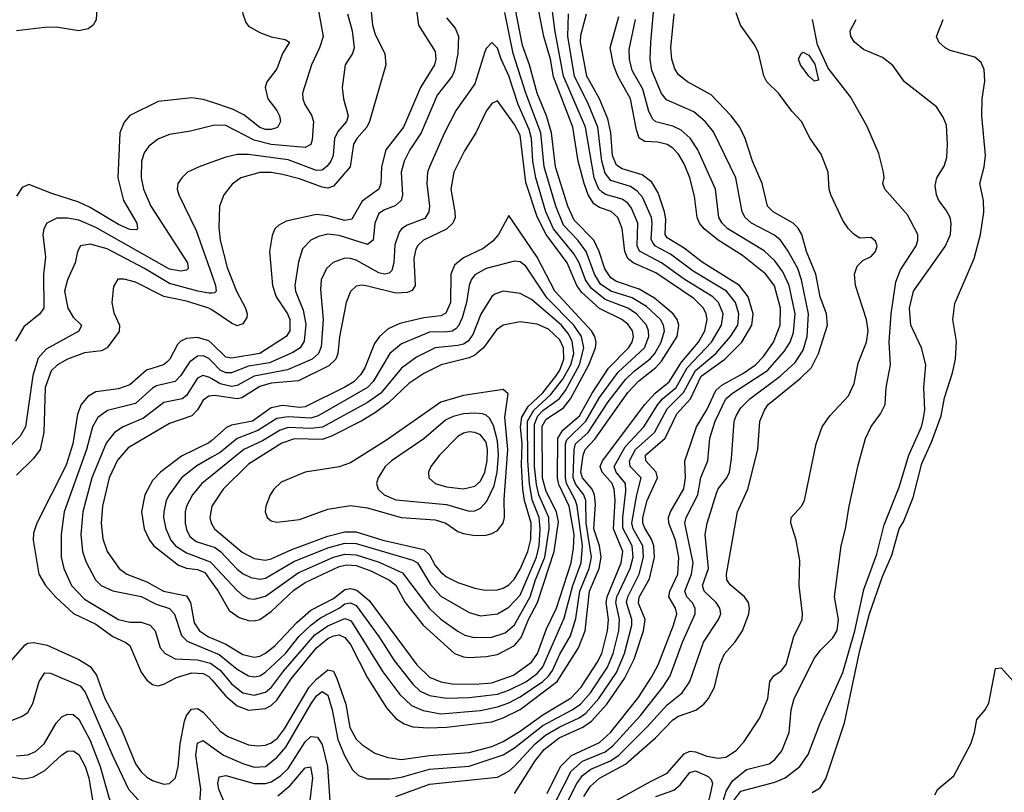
# Model space of a CAD drawing. Header units: inches. Extents: x 884549 to 1028252, y 526810 to 653624.
# Tile 631 of 656: x 979321 to 982801, y 565039 to 567769. Entities that reach past the tile are written whole.
import ezdxf

# ---------------------------------------------------------------- set-up
doc = ezdxf.new("R2010")
doc.units = ezdxf.units.IN
doc.header["$MEASUREMENT"] = 0
doc.layers.add('A9576', color=7, linetype='Continuous')
doc.layers.add('A9586', color=7, linetype='Continuous')

msp = doc.modelspace()

# ---------------------------------------------------------------- linework, layer by layer
at = {"layer": 'A9576', "color": 5}
for points, elevation in [([(979594.7, 567834.7), (979591, 567769), (979581.1, 567750), (979562.5, 567737.5), (979530, 567729.8), (979450, 567743.4), (979410, 567742.3), (979310, 567729.8)], 2280), ([(980000, 567477.8), (979970, 567487.8), (979930, 567493.5), (979810, 567480.2), (979710, 567430.7), (979690, 567407.2), (979675.1, 567370), (979667.3, 567210), (979688, 567130), (979734.7, 567050), (979737.6, 567030), (979733.7, 567026.3), (979710, 567027.5), (979670, 567045.5), (979570, 567105.6), (979530, 567124.7), (979434.8, 567154.8), (979352.9, 567187.1), (979330, 567176), (979310, 567145.4)], 2320), ([(980000, 567394.5), (979924.6, 567375.4), (979850, 567363.4), (979812.1, 567347.9), (979777.5, 567322.5), (979761.1, 567298.9), (979751, 567270), (979750.9, 567210), (979758.4, 567170), (979784.2, 567110), (979914.5, 566910), (979916.6, 566890), (979910, 566884.7), (979890, 566880.7), (979850, 566888.3), (979590, 567034.5), (979530, 567060.4), (979490, 567068.3), (979452.5, 567067.5), (979417.2, 567050), (979405.9, 567030), (979402.9, 567010), (979412.3, 566930), (979405.7, 566870), (979405.9, 566750), (979391.2, 566728.8), (979335.8, 566684.2), (979306.1, 566633.9)], 2340), ([(980000, 567266.1), (979954.9, 567250), (979914.6, 567230), (979893.8, 567210), (979880.3, 567190), (979878, 567170), (979883.2, 567150), (979944.2, 567024.2), (980000, 566868)], 2360), ([(980000, 566803.4), (979990, 566802.6), (979950.4, 566809.6), (979850, 566836.9), (979762.2, 566890), (979630, 566959.2), (979570, 566976.7), (979536.5, 566970), (979525, 566950), (979517.4, 566910), (979489.7, 566850.3), (979479.2, 566810), (979491.6, 566750), (979510, 566718.1), (979538.9, 566690), (979536.6, 566683.4), (979530, 566669.2), (979415, 566605), (979386.7, 566573.3), (979367.6, 566512.4), (979341.3, 566330), (979322.7, 566297.3), (979270, 566243.7)], 2360), ([(980000, 566743.5), (979990.1, 566750.1), (979910, 566774.2), (979830, 566791.4), (979730, 566842.1), (979690, 566852.7), (979667.8, 566852.2), (979653, 566827), (979646.9, 566770), (979653.6, 566733.6), (979674, 566690), (979673.1, 566666.9), (979630, 566609.9), (979610, 566599.5), (979550, 566592), (979490, 566569.5), (979454.5, 566550), (979431.9, 566528.1), (979411.3, 566470), (979406.6, 566310), (979392.8, 566250), (979370, 566219.1), (979310, 566160.2)], 2380), ([(980000, 566624.8), (979990, 566634.3), (979950, 566646.5), (979910, 566642.9), (979890, 566633.1), (979878.8, 566621.2), (979852.1, 566570), (979841.3, 566558.7), (979829.2, 566550), (979768.8, 566531.2), (979710, 566479.3), (979670, 566464.6), (979590, 566454.7), (979561.9, 566438.1), (979538.4, 566410), (979524.9, 566375.1), (979508.8, 566270), (979485.1, 566194.9), (979381.1, 565990), (979370, 565954.3), (979368.8, 565930), (979388.5, 565810), (979412.7, 565770), (979448.7, 565728.7), (979511, 565671), (979590, 565633), (979650, 565589.3), (979693.8, 565570), (979710, 565557.7), (979750, 565464), (979770, 565435.3), (979790, 565420.3), (979810, 565415.6), (979830, 565421.2), (979875.4, 565444.6), (979930, 565460.8), (979970, 565458.4), (979990, 565447.8), (980000, 565436.2)], 2420), ([(980000, 566561.5), (979990, 566571.5), (979977.6, 566577.6), (979970, 566581.3), (979950, 566579.8), (979920.7, 566559.3), (979889.1, 566510.9), (979870, 566491.2), (979804.6, 566475.4), (979790, 566467.7), (979730, 566413.6), (979631.6, 566388.4), (979596.8, 566363.2), (979578.4, 566330), (979556.6, 566250), (979478.1, 566030), (979468.1, 565950), (979467.2, 565870), (979476.5, 565830), (979504.3, 565770), (979550, 565721.2), (979670.1, 565650.1), (979710, 565639.9), (979750, 565640.3), (979782.5, 565630), (979799.4, 565610), (979817.1, 565550), (979835.3, 565530), (979870.9, 565510.9), (979950, 565507.4), (979995.6, 565495.6), (980000, 565492.3)], 2440), ([(980000, 566500.4), (979990, 566506.2), (979968.4, 566511.6), (979950, 566502.1), (979910, 566441.3), (979895.1, 566430), (979830, 566416.8), (979758.9, 566361.1), (979686.8, 566330), (979656, 566310), (979627, 566273), (979576, 566150), (979544.4, 566030), (979537.7, 565950), (979542.7, 565890), (979554.4, 565854.4), (979588.6, 565790), (979608.8, 565770), (979650, 565750.9), (979750, 565731.4), (979803.3, 565703.3), (979850, 565688.5), (979868.4, 565668.4), (979893.3, 565593.3), (979912.8, 565572.8), (980000, 565536.6)], 2460), ([(980000, 566440.3), (979990, 566439.1), (979970, 566424.9), (979949.1, 566390.9), (979930, 566369.6), (979850, 566342.9), (979704.2, 566255.8), (979667, 566213), (979637.7, 566150), (979613.2, 566050), (979608.7, 565990), (979615.3, 565935.3), (979629.6, 565890), (979672.7, 565830), (979699.8, 565810), (979770, 565782.3), (979829.7, 565749.7), (979910, 565732.8), (979925.3, 565710), (979937.8, 565637.8), (979956.7, 565610), (979988.6, 565588.6), (980000, 565583.7)], 2480), ([(980000, 566282.5), (979990, 566273.8), (979893.5, 566226.5), (979819.1, 566170), (979790, 566141.1), (979763.6, 566090), (979752, 566030), (979761.3, 565970), (979780.1, 565930), (979795.4, 565910), (979882, 565842), (979910, 565831.6), (979950, 565826.1), (979975.2, 565815.2), (980000, 565780.7)], 2520), ([(980000, 566223.2), (979946.9, 566193.1), (979893.3, 566150), (979848.8, 566090), (979839.3, 566070), (979830.1, 566029.9), (979829.3, 566010), (979837.7, 565970), (979855.1, 565930), (979872, 565910), (979910, 565885.6), (979993.7, 565853.7), (980000, 565847)], 2540), ([(980000, 566158.6), (979964.5, 566130), (979931.3, 566090), (979910.9, 566050), (979905.8, 566030), (979905.9, 565990), (979910, 565968), (979922.7, 565942.7), (979945.3, 565925.3), (980000, 565907.9)], 2560), ([(980000, 566050.2), (979999.9, 566050), (979993.5, 566010), (979997.8, 565990), (980000, 565986.4)], 2580), ([(979290, 565502.8), (979340.3, 565559.7), (979350, 565565.6), (979371.5, 565568.5), (979418.5, 565558.5), (979530, 565508.8), (979570, 565483.4), (979593, 565453), (979622.2, 565370), (979680.8, 565260.8), (979730, 565139.3), (979750, 565110.9), (979770, 565092.9), (979790, 565080.5), (979830, 565067.8), (979850.5, 565069.5), (979871.8, 565090), (979881.4, 565130), (979888.6, 565210), (979903.7, 565290), (979910, 565310.6), (979927.8, 565332.2), (979950, 565334.7), (979970, 565321.9), (980000, 565288.5)], 2380), ([(979274.9, 565285.1), (979330, 565307.9), (979350, 565320.8), (979366.9, 565353.1), (979390, 565430.3), (979410, 565460.6), (979430, 565459.8), (979535.2, 565415.2), (979552.7, 565392.7), (979650, 565166.1), (979705.2, 565050), (979750, 565000.1), (979765, 564990), (979810, 564969), (979850, 564959.5), (979890, 564961.9), (979927.3, 564972.7), (979951.3, 564988.7), (979958.3, 565001.7), (979961, 565050), (979943.4, 565170), (979950, 565212.9), (979970, 565222), (980000, 565200)], 2360), ([(979310, 565168.2), (979350, 565171.5), (979376.8, 565183.2), (979407.5, 565210), (979450, 565283), (979470, 565305.7), (979490, 565315.4), (979510, 565313.5), (979530, 565298), (979570, 565222.5), (979605.2, 565130), (979637.6, 565017.6), (979662.9, 564970), (979690, 564945), (979770, 564901), (979830, 564879.9), (979890, 564871), (979950, 564873.9), (980000, 564882)], 2340), ([(979250, 565101.3), (979330, 565086.7), (979350, 565088.6), (979370, 565093.3), (979410, 565115.5), (979470, 565171.6), (979490, 565184.5), (979510, 565185.2), (979530, 565172.1), (979552.9, 565130), (979565.7, 565090), (979581.8, 564990), (979602.8, 564950), (979635.5, 564915.5), (979693.1, 564870), (979753.7, 564813.7), (979790, 564791.6), (979830, 564783.1), (979970, 564807.9), (980000, 564808.1)], 2320)]:
    msp.add_lwpolyline(points, dxfattribs=dict(at, elevation=elevation))
at = {"layer": 'A9586', "color": 5}
for points, elevation in [([(980000, 568014.7), (980100.9, 567850), (980109.5, 567790), (980120, 567760), (980130, 567746.3), (980170, 567724.4), (980210, 567709.4), (980259.6, 567699.6), (980274.9, 567690), (980250.1, 567649.9), (980230, 567596.3), (980194, 567550), (980188.9, 567530), (980198.1, 567490), (980230, 567448.3), (980239.4, 567430), (980242.9, 567410), (980231.8, 567388.2), (980210, 567381.1), (980190, 567381.3), (980170, 567388), (980113, 567433), (980073.4, 567453.4), (980000, 567477.8)], 2320), ([(980000, 565200), (980041, 565170), (980110, 565140.4), (980150, 565128.2), (980190, 565130.1), (980230, 565162.5), (980261.2, 565198.8), (980350, 565350.8), (980370, 565379.9), (980390, 565395.6), (980410, 565382.5), (980425.4, 565330), (980445.9, 565225.9), (980468.7, 565168.7), (980497.8, 565117.8), (980518.9, 565098.9), (980550, 565086.1), (980630, 565086.6), (980670, 565092.2), (980770, 565120.8), (980910, 565131), (981030, 565171), (981070, 565196.3), (981170, 565275.4), (981274.1, 565330), (981302.9, 565350), (981338.1, 565390), (981398.5, 565481.5), (981418.8, 565530), (981439.2, 565610), (981441.4, 565650), (981427.9, 565710), (981431.7, 565730), (981478.7, 565830), (981489.6, 565870), (981485.6, 565910), (981452.8, 565972.8), (981452.8, 566010), (981463.7, 566103.7), (981462.1, 566130), (981429.7, 566170), (981422, 566190), (981460.6, 566259.4), (981526.9, 566330), (981575.9, 566410), (981592.8, 566430), (981640.8, 566470), (981680.7, 566539.3), (981766.3, 566630), (981801.5, 566690), (981807.3, 566730), (981791.2, 566770), (981770.4, 566790.4), (981670, 566851.9), (981590, 566910.7), (981511.3, 566951.3), (981503.4, 566970), (981505.8, 567050), (981483.3, 567103.3), (981470, 567120.7), (981450, 567135.5), (981391.9, 567151.9), (981379.6, 567159.6), (981368.4, 567170), (981351, 567210), (981320.3, 567390), (981243, 567570), (981213.3, 567726.7), (981191.9, 567890)], 2360), ([(980000, 565288.5), (980030, 565255), (980056.2, 565236.2), (980130, 565206.9), (980162.7, 565202.7), (980190, 565205.4), (980210, 565213.2), (980231.7, 565230), (980256.8, 565263.2), (980344.4, 565410), (980370, 565438.8), (980410, 565471.3), (980430, 565466.6), (980441.6, 565441.6), (980473.9, 565350), (980487.8, 565267.8), (980510, 565226.6), (980530, 565207.8), (980576.8, 565176.8), (980621.8, 565161.8), (980670, 565154.7), (980770, 565168.9), (980910, 565180.2), (980990, 565200.6), (981030, 565218.5), (981090, 565254.6), (981170, 565313), (981270, 565372.9), (981305.2, 565410), (981362.6, 565497.4), (981378.5, 565530), (981399, 565610), (981401.6, 565650), (981394.2, 565710), (981397, 565730), (981447.1, 565850), (981452.9, 565890), (981419.6, 565970), (981426.1, 566070), (981422.7, 566110), (981415.1, 566130), (981380.3, 566170), (981373, 566190), (981381, 566210), (981530, 566410), (981567.2, 566450), (981616.6, 566490), (981660.4, 566559.6), (981720.2, 566630), (981742.2, 566670), (981750.4, 566710.4), (981747.7, 566730), (981738, 566750), (981703.8, 566783.8), (981570, 566874.5), (981489.8, 566909.8), (981470, 566925.9), (981460.2, 566950), (981450.9, 567030.9), (981435.1, 567070), (981411.4, 567091.4), (981370, 567106.1), (981350, 567118.1), (981330.2, 567150), (981315.9, 567190), (981295.2, 567270), (981276.3, 567390), (981207.3, 567567.3), (981197.4, 567630), (981174, 567710), (981138.6, 567890)], 2380), ([(980555.7, 567870), (980568.2, 567750), (980577.5, 567717.5), (980611, 567650), (980614.7, 567610), (980556.8, 567410), (980547.4, 567390), (980512.6, 567350), (980501, 567330), (980488.6, 567250), (980430, 567181.2), (980410, 567174.6), (980390, 567177), (980310, 567207.2), (980250, 567221.8), (980210, 567229.2), (980170, 567229.1), (980102.4, 567210), (980072, 567188), (980042, 567150), (980027.8, 567110), (980025.4, 567034.6), (980029, 566990), (980054, 566894), (980087.6, 566810), (980119.7, 566750), (980125.1, 566730), (980123.5, 566716.5), (980110, 566694.8), (980090, 566687.8), (980070, 566696.6), (980000, 566743.5)], 2380), ([(980716.9, 567856.9), (980730.7, 567750), (980790, 567656.5), (980792, 567630), (980786.6, 567610), (980737.2, 567530), (980678.1, 567390), (980615.6, 567310), (980599.9, 567250), (980597.7, 567190), (980590.9, 567170), (980531.9, 567128.1), (980495.2, 567064.8), (980470, 567059.3), (980410, 567076.6), (980370, 567080.8), (980263, 567057), (980236.4, 567043.6), (980222.7, 567030), (980213.1, 567006.9), (980204.5, 566950), (980214.7, 566830), (980227, 566790), (980268.1, 566730), (980275.6, 566710), (980275.5, 566670), (980263.3, 566650), (980170.2, 566589.8), (980070, 566573.1), (980050, 566577.2), (980000, 566624.8)], 2420), ([(980370, 567841), (980393.1, 567710), (980381, 567670), (980352, 567610), (980320.7, 567510), (980321.6, 567490), (980328.9, 567470), (980352.6, 567432.6), (980359.6, 567410), (980355.2, 567344.8), (980350, 567328.4), (980330, 567317.6), (980210, 567328.2), (980150, 567344.2), (980050, 567395.2), (980010, 567397.1), (980000, 567394.5)], 2340), ([(980000, 565436.2), (980050, 565378.3), (980090, 565344.7), (980130.3, 565329.7), (980190, 565334.7), (980210, 565345.2), (980230, 565364.6), (980280.2, 565439.8), (980370, 565550), (980410, 565582.7), (980430, 565592), (980450, 565595), (980470, 565586.4), (980490, 565561.8), (980550, 565443.4), (980617.1, 565337.1), (980650, 565300.3), (980680.5, 565280.5), (980710.6, 565270.6), (980766.2, 565266.2), (980830, 565268.9), (980990, 565287.7), (981030, 565302), (981090, 565332), (981220.3, 565430), (981296.2, 565550), (981319.7, 565610), (981335.4, 565750), (981368.7, 565830), (981375.7, 565870), (981370.5, 565910), (981350.8, 565970), (981356.1, 566056.1), (981353, 566090), (981344.4, 566110), (981309.9, 566149.9), (981304.6, 566170), (981312.1, 566230), (981319.7, 566250), (981353.4, 566286.6), (981470, 566452.2), (981508.4, 566491.6), (981570, 566539.7), (981590, 566563.1), (981645, 566650), (981651, 566690), (981644.3, 566710), (981630.8, 566730), (981565.2, 566785.2), (981510, 566816.8), (981430, 566844.5), (981410, 566856.6), (981388.6, 566888.6), (981369.5, 566950), (981350.2, 566990), (981281.3, 567061.3), (981258.4, 567110), (981214.6, 567250), (981201.2, 567370), (981182.9, 567430), (981150, 567510), (981122.6, 567610), (981098.3, 567678.3), (981071.8, 567811.8)], 2420), ([(981259.8, 565010), (981289.7, 565070.3), (981310, 565098.7), (981339.4, 565120.6), (981409.7, 565150.3), (981438.1, 565170), (981539.1, 565270), (981610, 565348.3), (981662.2, 565390), (981689.1, 565430), (981737.5, 565570), (981790.6, 565649.4), (981798.9, 565670), (981795.3, 565690), (981782.3, 565710), (981739.7, 565750), (981734.9, 565770), (981755.6, 565830), (981744.3, 565950), (981751.4, 565990), (981783.4, 566096.6), (981790, 566111.6), (981820.4, 566150), (981829.6, 566170.4), (981837.3, 566217.3), (981846.7, 566350), (981853, 566370), (981870, 566397.3), (981901.7, 566430), (982008.8, 566510), (982061.9, 566558.1), (982090, 566601.1), (982104.5, 566650), (982108.6, 566730), (982084.6, 566850), (982070.8, 566890), (982035.2, 566955.2), (982010, 566990), (981988.4, 567008.4), (981908.1, 567050), (981885.6, 567070), (981874.8, 567090), (981852.4, 567210), (981772.9, 567372.9), (981743.8, 567410), (981704.1, 567444.1), (981606.6, 567486.6), (981590, 567508.3), (981555.5, 567590), (981549.6, 567630), (981551.3, 567690), (981564.4, 567835.6)], 2240), ([(980000, 565492.3), (980030, 565470.1), (980070, 565422.3), (980110.2, 565390), (980150, 565382), (980190, 565393.3), (980210.8, 565410), (980252.9, 565467.1), (980364.5, 565595.5), (980410, 565627.4), (980470, 565653.3), (980490, 565645.9), (980497.1, 565637.1), (980605.1, 565465.1), (980664.6, 565384.6), (980705.8, 565345.8), (980747.5, 565327.5), (980810, 565316.5), (980950, 565328.6), (981010, 565341.1), (981050, 565355.2), (981090, 565375.9), (981169.7, 565430.3), (981190.5, 565449.5), (981203.9, 565470), (981230, 565526.9), (981267.5, 565592.5), (981287.1, 565652.9), (981301.2, 565750), (981334.1, 565830), (981341.9, 565870), (981323.1, 565990), (981321.6, 566070), (981314.5, 566090), (981286.5, 566126.5), (981277.3, 566150), (981280.6, 566250), (981285.9, 566270), (981330, 566310.3), (981400.8, 566419.2), (981462.3, 566497.7), (981492.6, 566527.4), (981549.1, 566570.9), (981565.6, 566590), (981588.6, 566630), (981600.1, 566670), (981596.5, 566690), (981585.6, 566710), (981536.4, 566756.4), (981486, 566786), (981410, 566810.2), (981374.4, 566834.4), (981352.7, 566870), (981322.7, 566950), (981294.1, 566990), (981243.3, 567043.3), (981216, 567110), (981175.1, 567250), (981163.2, 567370), (981109.5, 567509.5), (981065.2, 567650), (981035.2, 567795.2)], 2440), ([(980479.4, 567790), (980496.3, 567730), (980503.4, 567670), (980497, 567650), (980471.6, 567610), (980461, 567530), (980465, 567490), (980482.5, 567430), (980476.3, 567410), (980445.8, 567374.2), (980434.2, 567350), (980428.6, 567290), (980420.7, 567270), (980408.3, 567251.7), (980390, 567237.6), (980370, 567236.9), (980270, 567274.5), (980130, 567292.7), (980090, 567292.6), (980050, 567284.1), (980000, 567266.1)], 2360), ([(980830, 567775.9), (980859.7, 567739.7), (980871.4, 567711.4), (980869.3, 567650), (980857.3, 567590), (980849.1, 567570), (980797, 567503), (980740.4, 567370), (980699.4, 567310), (980679.9, 567270), (980669.7, 567230), (980673.5, 567150), (980669.5, 567130), (980648.3, 567111.7), (980610, 567097), (980590, 567084), (980575.8, 567050), (980570, 566989.8), (980550, 566975.4), (980450, 567007.1), (980410, 567011.2), (980377.1, 567002.9), (980350.1, 566989.9), (980320.4, 566959.6), (980306.1, 566913.9), (980293, 566830), (980295.9, 566810), (980323.2, 566743.2), (980332.9, 566692.9), (980326.9, 566633.1), (980312.9, 566610), (980286.4, 566593.6), (980203.4, 566556.6), (980130, 566544.7), (980070, 566521.2), (980050, 566521.7), (980030, 566531.3), (980000, 566561.5)], 2440), ([(980650, 565023.8), (980770, 565068), (981010, 565092.8), (981050, 565114.2), (981070, 565131.3), (981142.6, 565210), (981179.4, 565240.6), (981230, 565270.8), (981298.4, 565301.6), (981321.9, 565318.1), (981368, 565370), (981430, 565462.9), (981459.1, 565530), (981484.2, 565630), (981484.5, 565650), (981466.2, 565710), (981470.4, 565730), (981510.2, 565810), (981526.1, 565870), (981523.5, 565910), (981489, 565970), (981485.1, 565990), (981501.8, 566090), (981517.6, 566150), (981478.6, 566190), (981476.4, 566210), (981497.1, 566250), (981564.5, 566310), (981610, 566394.5), (981667.6, 566452.4), (981709.1, 566530), (981780.9, 566590), (981833.8, 566650), (981858.9, 566690), (981863, 566730), (981851.3, 566770), (981819.1, 566810), (981700.8, 566880.8), (981620.9, 566940.9), (981568.7, 566968.7), (981559.5, 566979.5), (981553, 566993), (981556.9, 567050), (981554.1, 567070), (981522, 567142), (981503.5, 567163.5), (981479.4, 567179.4), (981410, 567201.5), (981390, 567226.7), (981378.8, 567270), (981363.9, 567390), (981331.8, 567470), (981281.9, 567570), (981257.9, 567710), (981260.8, 567790)], 2340), ([(981070, 565035.3), (981143.2, 565150), (981175.1, 565190), (981228.1, 565231.9), (981311.2, 565268.8), (981342.5, 565290), (981396.1, 565350), (981459, 565441), (981492.9, 565510), (981525.6, 565610), (981531.9, 565650), (981507.8, 565707.8), (981510, 565728.9), (981546.6, 565793.4), (981564.7, 565870), (981562.5, 565910), (981553.7, 565933.7), (981530, 565972.7), (981523.8, 565990), (981523.9, 566010), (981538.3, 566070), (981575.7, 566150), (981570.7, 566170.7), (981534.1, 566210), (981532.7, 566230), (981602.2, 566290), (981644, 566376), (981691.5, 566430), (981729.6, 566510), (981813.8, 566570), (981873.8, 566630), (981908.7, 566690), (981913.2, 566730), (981895.9, 566790), (981865.4, 566830), (981732.7, 566912.7), (981670, 566962.3), (981610, 566998.8), (981602.7, 567010), (981604.4, 567064.4), (981600.1, 567090), (981577.7, 567157.7), (981555, 567195), (981521.3, 567221.3), (981450, 567241.9), (981430, 567255.4), (981416.7, 567290), (981410.8, 567370), (981399.3, 567419.3), (981370.7, 567490), (981325.9, 567570), (981303.1, 567690), (981304.9, 567715.1), (981323.8, 567790)], 2320), ([(981185.3, 565034.7), (981232.8, 565130), (981271.2, 565168.8), (981370, 565214.4), (981409.4, 565250), (981507, 565373), (981554.4, 565445.6), (981577.3, 565490), (981632.4, 565630), (981643.9, 565670), (981638.9, 565690), (981615.2, 565730), (981618.8, 565750), (981646.8, 565810), (981651, 565869), (981638.8, 565930), (981615.4, 565990), (981614.3, 566010), (981621.1, 566030), (981668.5, 566111.5), (981674.5, 566150), (981672.4, 566210), (981678.6, 566230), (981713.5, 566330), (981749.3, 566390.7), (981781.2, 566458.8), (981802.3, 566477.7), (981879.3, 566520.7), (981922, 566550), (981950, 566579), (981984.9, 566630), (982009.4, 566690), (982010.2, 566750), (981988.6, 566828.6), (981958.5, 566870), (981875.7, 566935.7), (981790, 566990), (981740.3, 567030), (981723.4, 567050), (981715.3, 567070), (981706, 567146), (981689.3, 567210), (981670, 567260.2), (981650, 567293.7), (981630, 567315.6), (981608.9, 567328.9), (981576.9, 567336.9), (981530, 567339.2), (981510.8, 567350.8), (981500.6, 567380.6), (981480.2, 567490), (981435.5, 567570), (981420.1, 567610), (981407.8, 567670), (981438.9, 567781.1)], 2280), ([(981315.5, 565024.5), (981339, 565061), (981370.8, 565089.2), (981462, 565138), (981568.7, 565231.3), (981630, 565294.7), (981650, 565307.9), (981710.3, 565329.7), (981739.5, 565350), (981755.9, 565370), (981776.4, 565410), (981796.1, 565490), (981811.6, 565528.4), (981850, 565570.7), (981876, 565610), (981898.7, 565670), (981900.7, 565690), (981896.5, 565710), (981883, 565730), (981831.8, 565771.8), (981819.9, 565790), (981819.4, 565810), (981857.7, 566030), (981894.9, 566110), (981929.9, 566249.9), (981937, 566350), (981953, 566390), (981966.9, 566410), (982079.1, 566500.9), (982119.2, 566540.8), (982144.7, 566590), (982176.4, 566690), (982172.6, 566730), (982150.4, 566790.4), (982134.6, 566870), (982101.7, 566950), (982085.8, 567010), (982072.8, 567032.8), (982054.7, 567050), (981983.9, 567090), (981964.5, 567110), (981945, 567190), (981911.6, 567270), (981885, 567350), (981865.8, 567390), (981835.6, 567430), (981764.4, 567504.4), (981681.2, 567550), (981650, 567574.6), (981636.1, 567596.1), (981625.8, 567630), (981622.7, 567670), (981634.8, 567790)], 2220), ([(981429.1, 565010), (981550, 565077.7), (981610, 565106), (981670, 565174.9), (981690, 565184.4), (981710, 565182.4), (981750, 565166.5), (981790, 565159.1), (981816.7, 565163.3), (981853.9, 565186.1), (981882, 565218), (981937.4, 565302.6), (981965, 565370), (981971.8, 565430), (981986, 565450), (982012.2, 565467.8), (982029.6, 565490.4), (982057.2, 565590), (982086.2, 565650), (982087.7, 565670), (982075.5, 565770), (982077.9, 565857.9), (982065.3, 565930), (982046.2, 565990), (982047.4, 566010), (982084.2, 566050), (982095, 566070), (982136.1, 566270), (982157.3, 566330), (982183.9, 566370), (982250, 566440.4), (982270, 566484), (982284.8, 566555.2), (982314.2, 566630), (982319.6, 566670), (982314.4, 566710), (982274.9, 566830), (982272, 566870), (982281.4, 566898.6), (982301.4, 566918.6), (982330, 566932.8), (982346.2, 566950), (982351.6, 566970), (982346.4, 566986.4), (982330, 566999.1), (982290, 566997.6), (982270, 567009.8), (982250, 567029.8), (982230, 567059.8), (982188.5, 567150), (982182.5, 567170), (982178.6, 567230), (982153.7, 567293.7), (982114.8, 567350), (982084.8, 567410), (982050, 567445.8), (982002.8, 567510), (981961.5, 567550), (981950.8, 567570.8), (981932.5, 567652.5), (981919, 567679), (981868.7, 567750), (981853.5, 567793.5)], 2180), ([(981217.6, 565010), (981270, 565113.6), (981310, 565149.4), (981390, 565182), (981417.2, 565202.8), (981514.9, 565310), (981594.3, 565410), (981619.9, 565450), (981663.9, 565570), (981708.3, 565670), (981708.9, 565690), (981697.8, 565710), (981678.8, 565730), (981672.2, 565750), (981695.5, 565810), (981701.3, 565850), (981672.3, 565990), (981676.2, 566010), (981717.6, 566090), (981729, 566151), (981753.1, 566210), (981759.9, 566290), (981779.4, 566350), (981816.8, 566430), (981839.9, 566450), (981963.7, 566530), (982023.1, 566596.9), (982044, 566630), (982056.2, 566663.8), (982061.5, 566730), (982040.9, 566830), (982018.8, 566878.8), (981990, 566916.9), (981952, 566952), (981823.9, 567030), (981803.7, 567050), (981792.5, 567070), (981780.4, 567170), (981717.6, 567310), (981690.5, 567350.5), (981659.1, 567379.1), (981630, 567393.7), (981570, 567408.6), (981558.3, 567418.3), (981544.6, 567444.6), (981524, 567524), (981485.6, 567590), (981475.9, 567630), (981475.7, 567664.3), (981497.5, 567770)], 2260), ([(981790, 564948.3), (981817.6, 565042.4), (981840.9, 565079.1), (981890, 565119.5), (981970, 565139.9), (981990, 565154.5), (982014.2, 565185.8), (982040.4, 565250), (982047.8, 565330), (982058.7, 565370), (982130, 565512.9), (982150, 565540.2), (982194.9, 565585.1), (982210, 565610.4), (982215.6, 565650), (982200.7, 565730), (982224.3, 565910), (982239.6, 565970), (982252.3, 566050), (982284.4, 566195.6), (982310.9, 566289.1), (982330, 566331.5), (982363.4, 566376.6), (982379.8, 566410), (982383, 566470), (982398.3, 566550), (982393.9, 566630), (982400.7, 566730), (982417.3, 566842.7), (982434.6, 566885.4), (982489, 566970), (982495.7, 566990), (982495.5, 567010), (982459.3, 567079.3), (982378.6, 567170), (982371.4, 567190), (982376.8, 567210), (982374.3, 567230), (982357.1, 567297.1), (982314.6, 567394.6), (982257, 567497), (982178.6, 567598.6), (982140.4, 567680.4), (982123.7, 567770)], 2160), ([(981844.9, 565010), (981870, 565043.2), (981990, 565074.3), (982026.5, 565090), (982078.4, 565130), (982107.9, 565172.1), (982150, 565283.7), (982230, 565462.6), (982273.3, 565610), (982304.2, 565755.8), (982350, 565880.2), (982375.9, 565984.1), (982430, 566117.4), (982463.1, 566230), (982508.4, 566330), (982514.8, 566354.8), (982519.6, 566390), (982516.2, 566470), (982523.2, 566550), (982508.2, 566610), (982470.9, 566690), (982466.4, 566750), (982480.7, 566810), (982592.2, 566967.8), (982610.8, 567010), (982613.5, 567050), (982609.4, 567070), (982595.9, 567095.9), (982569.9, 567130), (982561.9, 567150), (982557, 567183), (982562.4, 567210), (982588.7, 567251.3), (982597.9, 567282.1), (982600.8, 567330), (982596.2, 567396.2), (982585.4, 567425.4), (982561.2, 567461.2), (982448.1, 567550), (982407, 567607), (982370, 567635.5), (982303.9, 567663.9), (982272.1, 567690), (982258.7, 567710), (982256.8, 567730), (982277.2, 567770)], 2140), ([(982121.9, 565038.1), (982150, 565055.2), (982170, 565086.9), (982235.9, 565284.1), (982290, 565540.2), (982324.3, 565670), (982370, 565801.7), (982403.4, 565876.6), (982429.6, 565970), (982444.7, 565995.3), (982479.3, 566080.7), (982510, 566201.3), (982543.7, 566276.3), (982577.4, 566370), (982590, 566433.6), (982618.4, 566521.6), (982628.3, 566570), (982632, 566632), (982619.7, 566710), (982626.5, 566766.5), (982694.4, 566925.6), (982716.9, 567010), (982729, 567089), (982727.9, 567130), (982714.2, 567190), (982730.4, 567249.6), (982735.1, 567290), (982721.4, 567430), (982722.3, 567490), (982731.8, 567551.8), (982730, 567594), (982718.7, 567618.7), (982697.2, 567637.2), (982610, 567660.3), (982591.6, 567670), (982569.6, 567690), (982561.3, 567710), (982584.4, 567770)], 2120), ([(980000, 565536.6), (980025.9, 565525.9), (980090, 565473.9), (980130, 565450.5), (980150, 565447.1), (980170, 565450.8), (980190, 565463), (980260.2, 565530), (980309, 565591), (980349.8, 565630.2), (980384.7, 565655.3), (980450.5, 565689.5), (980470, 565705.4), (980490, 565708.7), (980510, 565698.6), (980590.7, 565590), (980644.6, 565504.6), (980710, 565420.8), (980736.7, 565396.7), (980770, 565381.1), (980830, 565371.2), (980910, 565373.8), (981010, 565385.6), (981050, 565399.5), (981110, 565429.4), (981150, 565459.3), (981170, 565482.9), (981245.6, 565654.4), (981275.5, 565770), (981305.6, 565850), (981310.3, 565910), (981290.9, 566050), (981285.9, 566070), (981253.7, 566130), (981249.6, 566150), (981249.7, 566270), (981255, 566285), (981321.7, 566350), (981370, 566433.7), (981436.7, 566523.3), (981528.8, 566610), (981544.5, 566650), (981544, 566670), (981536.9, 566690), (981501.4, 566730), (981470, 566750.2), (981390, 566780), (981340.3, 566820.3), (981321.4, 566850), (981298.7, 566910), (981281.1, 566941.1), (981208.1, 567030), (981180.6, 567090), (981145, 567210), (981134.6, 567270), (981130.1, 567350), (981121.8, 567381.8), (981082.7, 567470), (981050, 567571.1), (981022.2, 567630), (981010, 567668.3), (980990, 567688.5), (980970, 567668.2), (980964.6, 567655.4), (980930, 567542.4), (980863.7, 567450), (980822.5, 567370), (980769.1, 567250), (980762.9, 567230), (980759.9, 567190), (980769.6, 567110.4), (980767.4, 567090), (980752.7, 567067.3), (980690, 567043.1), (980670.1, 567030), (980661.7, 567018.3), (980646.7, 566973.3), (980643.4, 566910), (980636.7, 566883.3), (980626.6, 566873.4), (980610, 566870.4), (980590, 566875.1), (980510, 566919.5), (980490, 566925.6), (980470, 566926.6), (980428.9, 566911.1), (980405.9, 566890), (980386.6, 566850), (980384.6, 566815.4), (980393.9, 566710), (980386.2, 566613.8), (980376.7, 566590), (980355.3, 566570), (980268.1, 566531.9), (980150, 566509.1), (980090, 566477.1), (980070, 566473.1), (980030, 566482.9), (980000, 566500.4)], 2460), ([(980000, 565583.7), (980050, 565562.4), (980110, 565526.5), (980150, 565516.2), (980170, 565520.2), (980190, 565530.7), (980223.2, 565556.8), (980300.9, 565639.1), (980350, 565682.5), (980430, 565724.1), (980470, 565755.2), (980490, 565759.7), (980512.8, 565752.8), (980556.5, 565716.5), (980724.5, 565490), (980770, 565446.3), (980809.6, 565429.6), (980850, 565422.8), (980930, 565420.6), (980990, 565425.3), (981066.6, 565453.4), (981130, 565498.3), (981151, 565529), (981182.9, 565617.1), (981218.4, 565690), (981269.7, 565850.3), (981278.8, 565901.2), (981281.3, 565950), (981262.9, 566050), (981226.7, 566126.7), (981222, 566150), (981223.5, 566290), (981240.7, 566319.3), (981299.9, 566370), (981344.8, 566450), (981402.5, 566537.5), (981473, 566610), (981485.8, 566630), (981490.2, 566650), (981486.6, 566670), (981470, 566693.7), (981449.4, 566710), (981370, 566748.8), (981306.3, 566806.3), (981290.6, 566830), (981255.7, 566910), (981181.3, 567010), (981150, 567072.2), (981110, 567194.3), (981090, 567361.1), (981070, 567399.5), (981010, 567482.7), (980990, 567472.8), (980970, 567445.8), (980933.7, 567370), (980893.6, 567306.4), (980855.6, 567230), (980844.7, 567170), (980859.2, 567090), (980859.9, 567070), (980852.5, 567050), (980830, 567029.2), (980748.3, 566990), (980728.5, 566971.5), (980721.6, 566958.4), (980714.2, 566925.8), (980719.2, 566830), (980707.7, 566812.3), (980690, 566804.8), (980650, 566803.1), (980550, 566827.5), (980530, 566830.8), (980510, 566827.1), (980490, 566808.7), (980475.2, 566770), (980451.2, 566648.8), (980446, 566590), (980438, 566570), (980414.1, 566545.9), (980307, 566493), (980210, 566484.3), (980170, 566473.2), (980106.6, 566433.4), (980090, 566429.3), (980010, 566441.5), (980000, 566440.3)], 2480), ([(980000, 565780.7), (980022.2, 565750), (980061.9, 565681.9), (980097, 565657), (980130, 565646.7), (980150, 565645.3), (980170, 565650.1), (980210, 565678), (980290, 565753), (980330, 565781), (980450, 565837.5), (980477.5, 565842.5), (980510, 565840.5), (980562.1, 565822.1), (980628.3, 565788.3), (980650, 565771.4), (980683.9, 565710), (980747.6, 565630), (980858.4, 565530), (980890, 565517.2), (980910, 565514.8), (980970, 565518.4), (981010, 565526.5), (981070, 565558.1), (981093.7, 565586.3), (981119.6, 565650), (981151.6, 565710), (981210.3, 565890), (981225.4, 565994.6), (981217.9, 566030), (981181.6, 566101.6), (981168.8, 566148.8), (981167.6, 566332.4), (981182.1, 566357.9), (981242.5, 566397.5), (981268.3, 566430), (981332.1, 566550), (981355.9, 566610), (981358.5, 566630), (981353.7, 566650), (981341.8, 566670), (981212.4, 566810), (981149.5, 566930), (981050, 567077), (981013.8, 567010), (980993.5, 566986.5), (980958.8, 566961.2), (980890, 566927.7), (980858.4, 566901.6), (980845.4, 566870), (980843.7, 566770), (980827.2, 566732.8), (980810, 566722.6), (980750, 566715.7), (980664.7, 566695.3), (980623, 566677), (980592.4, 566650), (980574.5, 566625.5), (980540.5, 566539.5), (980526.1, 566513.9), (980501.8, 566490), (980470, 566470.9), (980330, 566400.7), (980310, 566398.7), (980250, 566405.5), (980210, 566397.8), (980144.1, 566350), (980070, 566336.1), (980052.1, 566327.9), (980000, 566282.5)], 2520), ([(980000, 565847), (980090, 565751.7), (980110, 565734), (980130, 565724.4), (980150, 565721.6), (980190, 565731.7), (980305.2, 565814.8), (980429.9, 565870), (980470, 565881), (980510, 565878.7), (980592.1, 565852.1), (980674.3, 565814.3), (980770, 565688), (980810, 565651.3), (980870, 565608), (980894.8, 565594.8), (980926, 565586), (980990, 565586.7), (981036.9, 565603.1), (981070, 565631), (981125.6, 565730), (981143.7, 565790), (981177.1, 565870), (981192, 565970), (981191.4, 566010), (981156.3, 566090), (981147.3, 566127.3), (981141.1, 566190), (981140.3, 566339.7), (981152.9, 566370), (981170, 566387.8), (981228.2, 566430), (981250, 566459.3), (981299.2, 566550), (981315.1, 566610), (981306.9, 566650), (981280, 566690), (981185.1, 566785.1), (981110, 566898), (981090, 566913.1), (981070, 566916.6), (980970, 566890.7), (980930, 566867.3), (980917.2, 566850), (980910.1, 566830), (980900.6, 566770), (980884.5, 566715.5), (980872.3, 566687.7), (980862.6, 566677.4), (980850, 566669.1), (980833.3, 566666.7), (980770, 566664.6), (980670, 566624.2), (980629.2, 566590), (980570, 566491.2), (980550.1, 566470), (980376.4, 566370), (980350, 566361.5), (980270, 566365.8), (980230, 566359.7), (980162.6, 566317.4), (980090, 566289.9), (980030, 566240.2), (980000, 566223.2)], 2540), ([(980000, 566868), (980013.6, 566830), (980015.3, 566810), (980010, 566804.2), (980000, 566803.4)], 2360), ([(980000, 565907.9), (980010, 565904.7), (980031.2, 565890), (980090, 565827.4), (980110.8, 565810.8), (980137.5, 565797.5), (980170, 565791.9), (980190, 565795.4), (980290, 565854.2), (980410, 565902.8), (980470, 565918.9), (980510, 565917.8), (980710, 565858.9), (980726.5, 565850), (980773.2, 565773.2), (980810, 565732.5), (980910, 565673.9), (980950, 565663.1), (981010, 565669.3), (981050, 565693.1), (981090, 565736), (981147.9, 565870), (981157.3, 565910), (981160.4, 565970), (981157.3, 566010), (981132.5, 566072.5), (981122.4, 566130), (981117, 566210), (981116.3, 566350), (981138.2, 566390), (981196.8, 566443.2), (981241.2, 566498.8), (981268.9, 566550), (981279.3, 566590), (981273.9, 566633.9), (981260, 566660), (981236.2, 566690), (981130, 566780.4), (981090, 566802.1), (981030, 566809.9), (981000.8, 566799.2), (980989.4, 566790.6), (980951.1, 566728.9), (980922.6, 566657.4), (980906.6, 566633.4), (980890, 566622.9), (980870, 566618.3), (980790, 566610.2), (980723.7, 566576.3), (980670, 566537.6), (980597.3, 566450), (980550, 566416.6), (980390.8, 566329.2), (980350, 566324.4), (980270, 566328.2), (980241.8, 566318.2), (980179.1, 566280.9), (980113.3, 566250), (980000, 566158.6)], 2560), ([(980000, 565986.4), (980010.1, 565970.1), (980107.3, 565887.3), (980150, 565865.3), (980190, 565859.1), (980210, 565864.1), (980282.9, 565897.1), (980410, 565944.2), (980470, 565959.5), (980510, 565959.2), (980605, 565930), (980750, 565896.7), (980770, 565878.5), (980790, 565840.6), (980810, 565816.8), (980830, 565800.9), (980870, 565780.5), (980930, 565760.3), (980966.6, 565753.4), (981010, 565754.8), (981030, 565760.6), (981050, 565772.1), (981070, 565793.7), (981090, 565828.1), (981117.1, 565890), (981127.3, 565932.7), (981128.9, 565990), (981105.8, 566070), (981099.5, 566110), (981094.9, 566194.9), (981096.5, 566270), (981091, 566330), (981095.7, 566364.3), (981118.1, 566401.9), (981170, 566451.3), (981216.4, 566510), (981230, 566531.1), (981244.5, 566570), (981243.4, 566610), (981230, 566637.9), (981190, 566675.9), (981150, 566693.3), (981090, 566701.5), (981030, 566689.3), (981006.5, 566673.5), (980960.3, 566610), (980930, 566583.9), (980910, 566574.3), (980810.3, 566549.7), (980750, 566519.1), (980696, 566484), (980624.4, 566415.6), (980578.8, 566381.2), (980530, 566351.6), (980422.5, 566297.5), (980390, 566286.2), (980292.1, 566287.9), (980247.5, 566272.5), (980130, 566198.3), (980040.3, 566110), (980000, 566050.2)], 2580), ([(982555.8, 565030), (982566.3, 565050), (982622.6, 565097.4), (982682.5, 565210), (982696.2, 565250), (982704.1, 565295.9), (982733.3, 565330), (982746.2, 565353.8), (982770, 565476.3), (982790, 565478.9), (982833.7, 565430)], 2080), ([(980049.2, 564990), (980024.7, 565050), (980021, 565070), (980026.3, 565093.7), (980050, 565097.8), (980150, 565069.5), (980190, 565069.8), (980210, 565076.3), (980243, 565097), (980270, 565122.6), (980330, 565216.9), (980350, 565236.5), (980373.9, 565233.9), (980390, 565208.4), (980409.5, 565130), (980418.9, 564990)], 2340), ([(980233.2, 565026.8), (980277.1, 565062.9), (980330, 565125), (980348.9, 565128.9), (980355.4, 565090), (980346.7, 565010)], 2320), ([(981570, 565024.4), (981633, 565047), (981655.1, 565064.9), (981690, 565108.7), (981710, 565114.4), (981754.7, 565094.7), (981764.6, 565084.6), (981770.1, 565070.1), (981747.7, 564970)], 2160)]:
    msp.add_lwpolyline(points, dxfattribs=dict(at, elevation=elevation))
for points, elevation in [([(982130, 567551.6), (982109.8, 567570), (982080.7, 567610), (982074, 567630), (982083, 567650), (982090, 567654.4), (982110, 567643.6), (982131.8, 567611.8), (982144.7, 567555.3)], 2160), ([(981030, 566462.2), (980890, 566441.7), (980810, 566417.4), (980617.1, 566282.9), (980490, 566203.5), (980450, 566188.7), (980330, 566170.2), (980245.3, 566134.7), (980218.8, 566110), (980205.9, 566090), (980190.7, 566050), (980188.9, 566030), (980195.2, 566010), (980210, 565998.1), (980230, 565993.6), (980310, 566003.6), (980410, 566040.1), (980490, 566053.1), (980550, 566044.3), (980669.9, 566010.1), (980790, 566002.4), (980827.3, 565990), (980870, 565961.2), (980890, 565953.1), (980930, 565946.3), (980970, 565948.1), (980990, 565953), (981010, 565964.3), (981029.4, 565990), (981034.3, 566010), (981033.7, 566073.7), (981045.8, 566250), (981035.5, 566364.5), (981047.5, 566447.5)], 2620), ([(980930, 566379.4), (980890, 566376.7), (980852.9, 566367.1), (980825.6, 566354.4), (980750, 566287.8), (980635.5, 566210), (980613.2, 566190), (980587.8, 566150), (980582.7, 566130), (980588.4, 566110), (980609.3, 566090), (980650, 566072.3), (980830, 566055.9), (980910, 566032.2), (980930, 566034.2), (980950, 566042.7), (980972.1, 566067.9), (980998, 566122), (981008.3, 566170), (981013.7, 566230), (981010, 566281.4), (980995.8, 566335.8), (980981.3, 566361.3), (980970, 566371.7), (980956.2, 566376.2)], 2640), ([(980910, 566312.4), (980890, 566308), (980870, 566296.6), (980804.4, 566230), (980773.6, 566190), (980766, 566170), (980767.2, 566150), (980789, 566130), (980830, 566118.3), (980890, 566111.8), (980930, 566121), (980950, 566138.3), (980964.5, 566170), (980972.7, 566210), (980974.6, 566250), (980970, 566275.9), (980950, 566302.5), (980930, 566311)], 2660)]:
    msp.add_lwpolyline(points, close=True, dxfattribs=dict(at, elevation=elevation))

doc.saveas('drawing.dxf')
